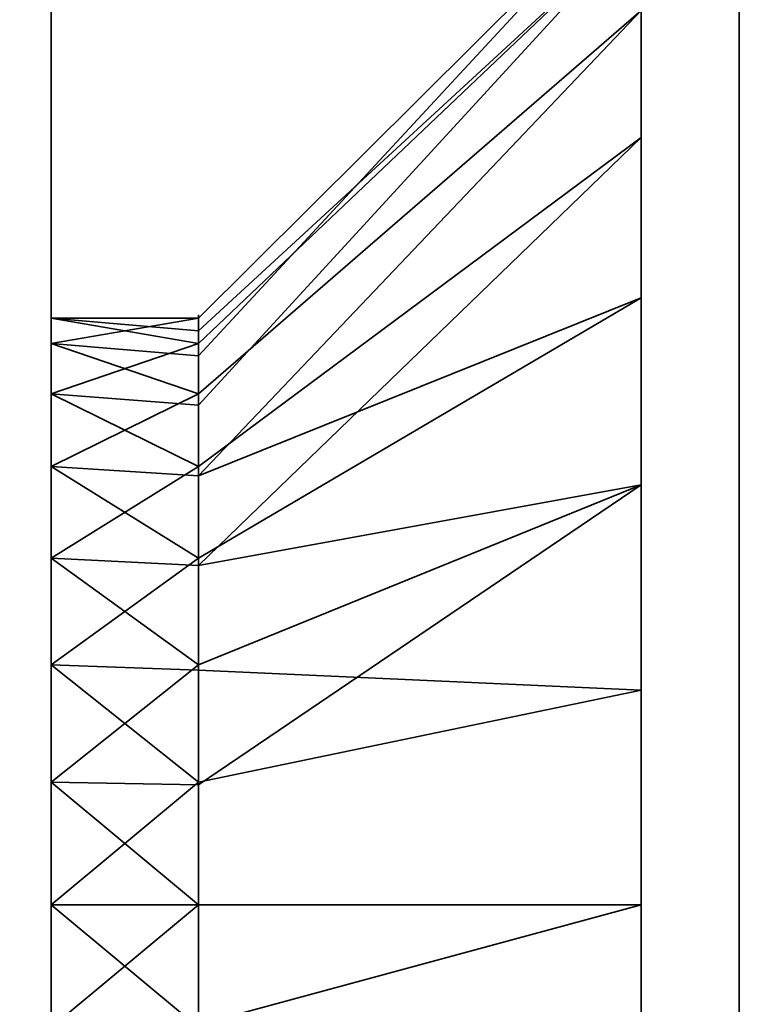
# Model space of a CAD drawing. Header units: millimetres. Extents: x -587 to 3688, y -115 to 120.
# Tile 792 of 960: x 3505.34 to 3509, y -37.01 to -32. Entities that reach past the tile are written whole.
import ezdxf

# ---------------------------------------------------------------- set-up
doc = ezdxf.new("R2010")
doc.units = ezdxf.units.MM
doc.layers.add('151', color=7, linetype='Continuous', true_color=0xffffff)

# ---------------------------------------------------------------- blocks, each defined once
blk = doc.blocks.new('UG_SURFACE_003')
at = {"layer": '151', "color": 252, "linetype": 'Continuous', "lineweight": 35}
for points in [[(3687.5, -40, 2198), (3687.5, 110, 2198), (2312.5, 110, 2198), (2312.5, -40, 2198)], [(2462.5001, -40, 2048.0001), (2462.5001, 110, 2048.0001), (3537.4999, 110, 2048.0001), (3537.4999, -40, 2048.0001)]]:
    blk.add_3dface(points, dxfattribs=at)
blk = doc.blocks.new('UG_SURFACE_083')
at = {"layer": '151', "color": 252, "linetype": 'Continuous', "lineweight": 35}
for points in [[(3508.5001, -29.5, 1700), (3508.5001, -49.5, 1700), (3505.5001, -49.5, 1700), (3505.5001, -31.5, 1700)], [(3505.5001, -31.5, 1860), (3505.5001, -49.5, 1860), (3508.5001, -49.5, 1860), (3508.5001, -29.5, 1860)], [(3508.5001, -36.5, 1819.25), (3508.5001, -35.4085, 1819.1353), (3508.5001, -29.5, 1843.8321), (3508.5001, -30.4015, 1844.4871)], [(3508.5001, -35.4085, 1819.1353), (3508.5001, -33.4141, 1818.2473), (3508.5001, -29.5, 1843.8321)], [(3508.5001, -33.4141, 1818.2473), (3508.5001, -31.9534, 1816.625), (3508.5001, -29.5, 1843.8321)], [(3508.5001, -49.5, 1763), (3508.5001, -29.5, 1763), (3508.5001, -36.5, 1808.75), (3508.5001, -38.6354, 1809.2039)], [(3508.5001, -29.5, 1763), (3508.5001, -32.5985, 1810.487), (3508.5001, -34.3646, 1809.2039)], [(3508.5001, -34.3646, 1809.2039), (3508.5001, -36.5, 1808.75), (3508.5001, -29.5, 1763)], [(3508.5001, -31.507, 1812.3777), (3508.5001, -32.5985, 1810.487), (3508.5001, -29.5, 1763)], [(3508.5001, -29.5, 1763), (3508.5001, -49.5, 1763), (3508.5001, -37.5915, 1751.1352), (3508.5001, -36.5, 1751.25)], [(3508.5001, -36.5, 1751.25), (3508.5001, -35.4085, 1751.1352), (3508.5001, -29.5, 1763)], [(3508.5001, -29.5, 1716.2856), (3508.5001, -32.5985, 1742.4871), (3508.5001, -34.3646, 1741.2039)], [(3508.5001, -35.4085, 1751.1352), (3508.5001, -33.4141, 1750.2474), (3508.5001, -29.5, 1763)], [(3508.5001, -33.4141, 1750.2474), (3508.5001, -31.9534, 1748.625), (3508.5001, -29.5, 1763)], [(3508.5001, -34.3646, 1741.2039), (3508.5001, -36.5, 1740.75), (3508.5001, -29.5859, 1716.2473), (3508.5001, -29.5, 1716.2856)], [(3508.5001, -49.5, 1700), (3508.5001, -29.5, 1700), (3508.5001, -29.5, 1707.8321), (3508.5001, -30.4015, 1708.487)], [(3508.5001, -31.507, 1744.3776), (3508.5001, -32.5985, 1742.4871), (3508.5001, -29.5, 1716.2856)], [(3508.5001, -29.5859, 1852.2474), (3508.5001, -29.5, 1852.2856), (3508.5001, -29.5, 1860), (3508.5001, -49.5, 1860)], [(3508.5001, -49.5, 1860), (3508.5001, -31.0466, 1850.625), (3508.5001, -29.5859, 1852.2474)], [(3508.5001, -36.5, 1740.75), (3508.5001, -31.0466, 1714.625), (3508.5001, -29.5859, 1716.2473)], [(3508.5001, -30.4015, 1844.4871), (3508.5001, -37.5915, 1819.1353), (3508.5001, -36.5, 1819.25)], [(3508.5001, -30.4015, 1844.4871), (3508.5001, -49.5, 1823), (3508.5001, -39.5859, 1818.2473), (3508.5001, -37.5915, 1819.1353)], [(3508.5001, -49.5, 1823), (3508.5001, -30.4015, 1844.4871), (3508.5001, -31.493, 1846.3776)], [(3508.5001, -49.5, 1700), (3508.5001, -30.4015, 1708.487), (3508.5001, -31.493, 1710.3777)], [(3508.5001, -31.7212, 1848.5488), (3508.5001, -31.0466, 1850.625), (3508.5001, -49.5, 1860)], [(3508.5001, -31.7212, 1712.5487), (3508.5001, -31.0466, 1714.625), (3508.5001, -36.5, 1740.75)], [(3508.5001, -31.507, 1744.3776), (3508.5001, -31.2788, 1746.5488), (3506.2499, -33.5164, 1746.3136), (3506.2499, -33.5816, 1745.6933)], [(3508.5001, -31.2788, 1746.5488), (3508.5001, -31.9534, 1748.625), (3506.2499, -33.9019, 1747.4999), (3506.2499, -33.7092, 1746.9068)], [(3506.2499, -33.7092, 1746.9068), (3506.2499, -33.5164, 1746.3136), (3508.5001, -31.2788, 1746.5488)], [(3508.5001, -31.507, 1812.3777), (3508.5001, -31.2788, 1814.5487), (3506.2499, -33.5164, 1814.3135), (3506.2499, -33.5816, 1813.6933)], [(3508.5001, -31.2788, 1814.5487), (3508.5001, -31.9534, 1816.625), (3506.2499, -33.9019, 1815.5), (3506.2499, -33.7092, 1814.9068)], [(3506.2499, -33.7092, 1814.9068), (3506.2499, -33.5164, 1814.3135), (3508.5001, -31.2788, 1814.5487)], [(3505.5001, -31.5, 1700), (3505.5001, -49.5, 1700), (3505.5001, -37.1237, 1743.0656), (3505.5001, -35.8763, 1743.0656)], [(3505.5001, -31.5, 1763), (3505.5001, -31.5, 1700), (3505.5001, -33.5164, 1745.6864)], [(3505.5001, -33.5164, 1745.6864), (3505.5001, -33.6468, 1746.927), (3505.5001, -31.5, 1763)], [(3505.5001, -35.8763, 1743.0656), (3505.5001, -34.7366, 1743.573), (3505.5001, -31.5, 1700)], [(3505.5001, -31.5, 1700), (3505.5001, -33.9019, 1744.5), (3505.5001, -33.5164, 1745.6864)], [(3505.5001, -31.5, 1763), (3505.5001, -35.2798, 1748.7407), (3505.5001, -36.5, 1749)], [(3505.5001, -33.6468, 1746.927), (3505.5001, -34.2706, 1748.0074), (3505.5001, -31.5, 1763)], [(3505.5001, -36.5, 1749), (3505.5001, -37.7202, 1748.7407), (3505.5001, -49.5, 1763), (3505.5001, -31.5, 1763)], [(3505.5001, -34.7366, 1743.573), (3505.5001, -33.9019, 1744.5), (3505.5001, -31.5, 1700)], [(3505.5001, -34.2706, 1748.0074), (3505.5001, -35.2798, 1748.7407), (3505.5001, -31.5, 1763)], [(3505.5001, -31.5, 1763), (3505.5001, -49.5, 1763), (3505.5001, -37.1237, 1811.0656), (3505.5001, -35.8763, 1811.0656)], [(3505.5001, -31.5, 1860), (3505.5001, -31.5, 1763), (3505.5001, -33.5164, 1813.6864)], [(3505.5001, -33.5164, 1813.6864), (3505.5001, -33.6468, 1814.9271), (3505.5001, -31.5, 1860)], [(3505.5001, -35.8763, 1811.0656), (3505.5001, -34.7366, 1811.5729), (3505.5001, -31.5, 1763)], [(3505.5001, -31.5, 1763), (3505.5001, -33.9019, 1812.5), (3505.5001, -33.5164, 1813.6864)], [(3505.5001, -31.5, 1860), (3505.5001, -35.2798, 1816.7406), (3505.5001, -36.5, 1817)], [(3505.5001, -33.6468, 1814.9271), (3505.5001, -34.2706, 1816.0074), (3505.5001, -31.5, 1860)], [(3505.5001, -36.5, 1817), (3505.5001, -37.7202, 1816.7406), (3505.5001, -49.5, 1860), (3505.5001, -31.5, 1860)], [(3505.5001, -34.7366, 1811.5729), (3505.5001, -33.9019, 1812.5), (3505.5001, -31.5, 1763)], [(3505.5001, -34.2706, 1816.0074), (3505.5001, -35.2798, 1816.7406), (3505.5001, -31.5, 1860)], [(3508.5001, -31.507, 1744.3776), (3506.2499, -33.6468, 1745.073), (3506.2499, -33.9587, 1744.5328)], [(3506.2499, -33.5816, 1745.6933), (3506.2499, -33.6468, 1745.073), (3508.5001, -31.507, 1744.3776)], [(3506.2499, -33.9587, 1744.5328), (3506.2499, -34.2706, 1743.9926), (3508.5001, -32.5985, 1742.4871), (3508.5001, -31.507, 1744.3776)], [(3508.5001, -31.507, 1812.3777), (3506.2499, -33.6468, 1813.0729), (3506.2499, -33.9587, 1812.5328)], [(3506.2499, -33.5816, 1813.6933), (3506.2499, -33.6468, 1813.0729), (3508.5001, -31.507, 1812.3777)], [(3506.2499, -33.9587, 1812.5328), (3506.2499, -34.2706, 1811.9926), (3508.5001, -32.5985, 1810.487), (3508.5001, -31.507, 1812.3777)], [(3508.5001, -31.493, 1846.3776), (3508.5001, -31.7212, 1848.5488), (3508.5001, -49.5, 1860), (3508.5001, -49.5, 1823)], [(3508.5001, -36.5, 1740.75), (3508.5001, -31.493, 1710.3777), (3508.5001, -31.7212, 1712.5487)], [(3508.5001, -31.493, 1710.3777), (3508.5001, -36.5, 1740.75), (3508.5001, -38.6354, 1741.2039), (3508.5001, -49.5, 1700)], [(3508.5001, -31.9534, 1748.625), (3508.5001, -33.4141, 1750.2474), (3506.2499, -34.7366, 1748.427), (3506.2499, -34.3193, 1747.9635)], [(3506.2499, -34.3193, 1747.9635), (3506.2499, -33.9019, 1747.4999), (3508.5001, -31.9534, 1748.625)], [(3508.5001, -31.9534, 1816.625), (3508.5001, -33.4141, 1818.2473), (3506.2499, -34.7366, 1816.427), (3506.2499, -34.3193, 1815.9635)], [(3506.2499, -34.3193, 1815.9635), (3506.2499, -33.9019, 1815.5), (3508.5001, -31.9534, 1816.625)], [(3508.5001, -34.3646, 1741.2039), (3508.5001, -32.5985, 1742.4871), (3506.2499, -34.2706, 1743.9926), (3506.2499, -34.7752, 1743.626)], [(3508.5001, -34.3646, 1809.2039), (3508.5001, -32.5985, 1810.487), (3506.2499, -34.2706, 1811.9926), (3506.2499, -34.7752, 1811.626)], [(3506.2499, -35.3065, 1748.6807), (3506.2499, -34.7366, 1748.427), (3508.5001, -33.4141, 1750.2474), (3508.5001, -35.4085, 1751.1352)], [(3506.2499, -35.3065, 1816.6808), (3506.2499, -34.7366, 1816.427), (3508.5001, -33.4141, 1818.2473), (3508.5001, -35.4085, 1819.1353)], [(3506.2499, -33.6468, 1745.073), (3505.5001, -33.5164, 1745.6864), (3505.5001, -33.9019, 1744.5)], [(3505.5001, -33.5164, 1745.6864), (3506.2499, -33.5816, 1745.6933), (3506.2499, -33.5164, 1746.3136)], [(3506.2499, -33.5164, 1746.3136), (3505.5001, -33.6468, 1746.927), (3505.5001, -33.5164, 1745.6864)], [(3506.2499, -33.5164, 1746.3136), (3506.2499, -33.7092, 1746.9068), (3505.5001, -33.6468, 1746.927)], [(3506.2499, -33.6468, 1745.073), (3506.2499, -33.5816, 1745.6933), (3505.5001, -33.5164, 1745.6864)], [(3505.5001, -33.5164, 1813.6864), (3505.5001, -33.9019, 1812.5), (3506.2499, -33.6468, 1813.0729)], [(3505.5001, -33.6468, 1814.9271), (3505.5001, -33.5164, 1813.6864), (3506.2499, -33.5164, 1814.3135)], [(3505.5001, -33.5164, 1813.6864), (3506.2499, -33.5816, 1813.6933), (3506.2499, -33.5164, 1814.3135)], [(3506.2499, -33.5164, 1814.3135), (3506.2499, -33.7092, 1814.9068), (3505.5001, -33.6468, 1814.9271)], [(3506.2499, -33.6468, 1813.0729), (3506.2499, -33.5816, 1813.6933), (3505.5001, -33.5164, 1813.6864)], [(3505.5001, -33.9019, 1744.5), (3506.2499, -33.9587, 1744.5328), (3506.2499, -33.6468, 1745.073)], [(3505.5001, -33.6468, 1746.927), (3506.2499, -33.7092, 1746.9068), (3506.2499, -33.9019, 1747.4999)], [(3506.2499, -33.9019, 1747.4999), (3505.5001, -34.2706, 1748.0074), (3505.5001, -33.6468, 1746.927)], [(3505.5001, -33.9019, 1812.5), (3506.2499, -33.9587, 1812.5328), (3506.2499, -33.6468, 1813.0729)], [(3505.5001, -33.6468, 1814.9271), (3506.2499, -33.7092, 1814.9068), (3506.2499, -33.9019, 1815.5)], [(3506.2499, -33.9019, 1815.5), (3505.5001, -34.2706, 1816.0074), (3505.5001, -33.6468, 1814.9271)], [(3506.2499, -34.2706, 1743.9926), (3505.5001, -33.9019, 1744.5), (3505.5001, -34.7366, 1743.573)], [(3506.2499, -33.9019, 1747.4999), (3506.2499, -34.3193, 1747.9635), (3505.5001, -34.2706, 1748.0074)], [(3506.2499, -34.2706, 1743.9926), (3506.2499, -33.9587, 1744.5328), (3505.5001, -33.9019, 1744.5)], [(3505.5001, -33.9019, 1812.5), (3505.5001, -34.7366, 1811.5729), (3506.2499, -34.2706, 1811.9926)], [(3506.2499, -33.9019, 1815.5), (3506.2499, -34.3193, 1815.9635), (3505.5001, -34.2706, 1816.0074)], [(3506.2499, -34.2706, 1811.9926), (3506.2499, -33.9587, 1812.5328), (3505.5001, -33.9019, 1812.5)], [(3505.5001, -34.7366, 1743.573), (3506.2499, -34.7752, 1743.626), (3506.2499, -34.2706, 1743.9926)], [(3505.5001, -35.2798, 1748.7407), (3505.5001, -34.2706, 1748.0074), (3506.2499, -34.7366, 1748.427)], [(3505.5001, -34.2706, 1748.0074), (3506.2499, -34.3193, 1747.9635), (3506.2499, -34.7366, 1748.427)], [(3505.5001, -34.7366, 1811.5729), (3506.2499, -34.7752, 1811.626), (3506.2499, -34.2706, 1811.9926)], [(3505.5001, -34.2706, 1816.0074), (3506.2499, -34.3193, 1815.9635), (3506.2499, -34.7366, 1816.427)], [(3506.2499, -34.7366, 1816.427), (3505.5001, -35.2798, 1816.7406), (3505.5001, -34.2706, 1816.0074)], [(3508.5001, -34.3646, 1741.2039), (3506.2499, -35.2798, 1743.2593), (3506.2499, -35.8899, 1743.1297)], [(3506.2499, -34.7752, 1743.626), (3506.2499, -35.2798, 1743.2593), (3508.5001, -34.3646, 1741.2039)], [(3506.2499, -35.8899, 1743.1297), (3506.2499, -36.5, 1743), (3508.5001, -36.5, 1740.75), (3508.5001, -34.3646, 1741.2039)], [(3508.5001, -34.3646, 1809.2039), (3506.2499, -35.2798, 1811.2594), (3506.2499, -35.8899, 1811.1297)], [(3506.2499, -34.7752, 1811.626), (3506.2499, -35.2798, 1811.2594), (3508.5001, -34.3646, 1809.2039)], [(3506.2499, -35.8899, 1811.1297), (3506.2499, -36.5, 1811), (3508.5001, -36.5, 1808.75), (3508.5001, -34.3646, 1809.2039)], [(3505.5001, -34.7366, 1743.573), (3505.5001, -35.8763, 1743.0656), (3506.2499, -35.2798, 1743.2593)], [(3506.2499, -34.7366, 1748.427), (3506.2499, -35.3065, 1748.6807), (3505.5001, -35.2798, 1748.7407)], [(3506.2499, -35.2798, 1743.2593), (3506.2499, -34.7752, 1743.626), (3505.5001, -34.7366, 1743.573)], [(3506.2499, -35.2798, 1811.2594), (3505.5001, -34.7366, 1811.5729), (3505.5001, -35.8763, 1811.0656)], [(3506.2499, -34.7366, 1816.427), (3506.2499, -35.3065, 1816.6808), (3505.5001, -35.2798, 1816.7406)], [(3506.2499, -35.2798, 1811.2594), (3506.2499, -34.7752, 1811.626), (3505.5001, -34.7366, 1811.5729)], [(3505.5001, -35.8763, 1743.0656), (3506.2499, -35.8899, 1743.1297), (3506.2499, -35.2798, 1743.2593)], [(3505.5001, -36.5, 1749), (3505.5001, -35.2798, 1748.7407), (3506.2499, -35.8763, 1748.9344)], [(3505.5001, -35.2798, 1748.7407), (3506.2499, -35.3065, 1748.6807), (3506.2499, -35.8763, 1748.9344)], [(3505.5001, -35.8763, 1811.0656), (3506.2499, -35.8899, 1811.1297), (3506.2499, -35.2798, 1811.2594)], [(3505.5001, -36.5, 1817), (3505.5001, -35.2798, 1816.7406), (3506.2499, -35.8763, 1816.9345)], [(3505.5001, -35.2798, 1816.7406), (3506.2499, -35.3065, 1816.6808), (3506.2499, -35.8763, 1816.9345)], [(3508.5001, -35.4085, 1751.1352), (3506.2499, -35.8763, 1748.9344), (3506.2499, -35.3065, 1748.6807)], [(3508.5001, -35.4085, 1819.1353), (3506.2499, -35.8763, 1816.9345), (3506.2499, -35.3065, 1816.6808)], [(3506.2499, -36.5, 1749), (3506.2499, -35.8763, 1748.9344), (3508.5001, -35.4085, 1751.1352), (3508.5001, -36.5, 1751.25)], [(3506.2499, -36.5, 1817), (3506.2499, -35.8763, 1816.9345), (3508.5001, -35.4085, 1819.1353), (3508.5001, -36.5, 1819.25)], [(3505.5001, -35.8763, 1743.0656), (3505.5001, -37.1237, 1743.0656), (3506.2499, -36.5, 1743)], [(3506.2499, -35.8763, 1748.9344), (3506.2499, -36.5, 1749), (3505.5001, -36.5, 1749)], [(3506.2499, -36.5, 1743), (3506.2499, -35.8899, 1743.1297), (3505.5001, -35.8763, 1743.0656)], [(3505.5001, -35.8763, 1811.0656), (3505.5001, -37.1237, 1811.0656), (3506.2499, -36.5, 1811)], [(3506.2499, -35.8763, 1816.9345), (3506.2499, -36.5, 1817), (3505.5001, -36.5, 1817)], [(3506.2499, -36.5, 1811), (3506.2499, -35.8899, 1811.1297), (3505.5001, -35.8763, 1811.0656)], [(3505.5001, -36.5, 1749), (3506.2499, -36.5, 1749), (3506.2499, -37.1237, 1748.9344)], [(3506.2499, -37.1237, 1748.9344), (3505.5001, -37.7202, 1748.7407), (3505.5001, -36.5, 1749)], [(3505.5001, -37.1237, 1743.0656), (3506.2499, -37.1101, 1743.1297), (3506.2499, -36.5, 1743)], [(3505.5001, -36.5, 1817), (3506.2499, -36.5, 1817), (3506.2499, -37.1237, 1816.9345)], [(3506.2499, -37.1237, 1816.9345), (3505.5001, -37.7202, 1816.7406), (3505.5001, -36.5, 1817)], [(3505.5001, -37.1237, 1811.0656), (3506.2499, -37.1101, 1811.1297), (3506.2499, -36.5, 1811)], [(3508.5001, -36.5, 1751.25), (3508.5001, -37.5915, 1751.1352), (3506.2499, -37.1237, 1748.9344), (3506.2499, -36.5, 1749)], [(3508.5001, -38.6354, 1741.2039), (3508.5001, -36.5, 1740.75), (3506.2499, -36.5, 1743), (3506.2499, -37.1101, 1743.1297)], [(3508.5001, -36.5, 1819.25), (3508.5001, -37.5915, 1819.1353), (3506.2499, -37.1237, 1816.9345), (3506.2499, -36.5, 1817)], [(3508.5001, -38.6354, 1809.2039), (3508.5001, -36.5, 1808.75), (3506.2499, -36.5, 1811), (3506.2499, -37.1101, 1811.1297)]]:
    blk.add_3dface(points, dxfattribs=at)
blk = doc.blocks.new('UG_SURFACE_085')
at = {"layer": '151', "color": 252, "linetype": 'Continuous', "lineweight": 35}
for points in [[(3508.5001, -29.5, 265), (3508.5001, -49.5, 265), (3505.5001, -49.5, 265), (3505.5001, -31.5, 265)], [(3505.5001, -31.5, 425), (3505.5001, -49.5, 425), (3508.5001, -49.5, 425), (3508.5001, -29.5, 425)], [(3508.5001, -36.5, 384.25), (3508.5001, -35.4085, 384.1353), (3508.5001, -29.5, 408.8321), (3508.5001, -30.4015, 409.4871)], [(3508.5001, -35.4085, 384.1353), (3508.5001, -33.4141, 383.2473), (3508.5001, -29.5, 408.8321)], [(3508.5001, -29.5, 328), (3508.5001, -34.3646, 374.2039), (3508.5001, -36.5, 373.75)], [(3508.5001, -29.5, 408.8321), (3508.5001, -33.4141, 383.2473), (3508.5001, -31.9534, 381.625)], [(3508.5001, -36.5, 373.75), (3508.5001, -38.6354, 374.2039), (3508.5001, -49.5, 328), (3508.5001, -29.5, 328)], [(3508.5001, -31.507, 377.3777), (3508.5001, -32.5985, 375.4871), (3508.5001, -29.5, 328)], [(3508.5001, -29.5859, 417.2473), (3508.5001, -29.5, 417.2856), (3508.5001, -29.5, 425), (3508.5001, -49.5, 425)], [(3508.5001, -32.5985, 375.4871), (3508.5001, -34.3646, 374.2039), (3508.5001, -29.5, 328)], [(3508.5001, -29.5859, 281.2473), (3508.5001, -29.5, 281.2856), (3508.5001, -34.3646, 306.2039), (3508.5001, -36.5, 305.75)], [(3508.5001, -29.5, 328), (3508.5001, -49.5, 328), (3508.5001, -37.5915, 316.1353), (3508.5001, -36.5, 316.25)], [(3508.5001, -49.5, 265), (3508.5001, -29.5, 265), (3508.5001, -29.5, 272.8321), (3508.5001, -30.4015, 273.4871)], [(3508.5001, -36.5, 316.25), (3508.5001, -35.4085, 316.1353), (3508.5001, -29.5, 328)], [(3508.5001, -29.5, 328), (3508.5001, -33.4141, 315.2473), (3508.5001, -31.9534, 313.625)], [(3508.5001, -31.507, 309.3777), (3508.5001, -32.5985, 307.4871), (3508.5001, -29.5, 281.2856)], [(3508.5001, -35.4085, 316.1353), (3508.5001, -33.4141, 315.2473), (3508.5001, -29.5, 328)], [(3508.5001, -32.5985, 307.4871), (3508.5001, -34.3646, 306.2039), (3508.5001, -29.5, 281.2856)], [(3508.5001, -49.5, 425), (3508.5001, -31.0466, 415.625), (3508.5001, -29.5859, 417.2473)], [(3508.5001, -36.5, 305.75), (3508.5001, -31.0466, 279.625), (3508.5001, -29.5859, 281.2473)], [(3508.5001, -30.4015, 409.4871), (3508.5001, -37.5915, 384.1353), (3508.5001, -36.5, 384.25)], [(3508.5001, -49.5, 425), (3508.5001, -39.5859, 383.2473), (3508.5001, -30.4015, 409.4871), (3508.5001, -31.493, 411.3777)], [(3508.5001, -30.4015, 409.4871), (3508.5001, -39.5859, 383.2473), (3508.5001, -37.5915, 384.1353)], [(3508.5001, -49.5, 265), (3508.5001, -30.4015, 273.4871), (3508.5001, -31.493, 275.3777)], [(3508.5001, -49.5, 425), (3508.5001, -31.7212, 413.5488), (3508.5001, -31.0466, 415.625)], [(3508.5001, -38.6354, 306.2039), (3508.5001, -49.5, 265), (3508.5001, -31.7212, 277.5488), (3508.5001, -31.0466, 279.625)], [(3508.5001, -36.5, 305.75), (3508.5001, -38.6354, 306.2039), (3508.5001, -31.0466, 279.625)], [(3508.5001, -31.507, 309.3777), (3508.5001, -31.2788, 311.5488), (3506.2499, -33.5164, 311.3136), (3506.2499, -33.5816, 310.6933)], [(3508.5001, -31.2788, 311.5488), (3508.5001, -31.9534, 313.625), (3506.2499, -33.9019, 312.5), (3506.2499, -33.7092, 311.9068)], [(3506.2499, -33.7092, 311.9068), (3506.2499, -33.5164, 311.3136), (3508.5001, -31.2788, 311.5488)], [(3508.5001, -31.507, 377.3777), (3508.5001, -31.2788, 379.5488), (3506.2499, -33.5164, 379.3136), (3506.2499, -33.5816, 378.6933)], [(3508.5001, -31.2788, 379.5488), (3508.5001, -31.9534, 381.625), (3506.2499, -33.9019, 380.5), (3506.2499, -33.7092, 379.9068)], [(3506.2499, -33.7092, 379.9068), (3506.2499, -33.5164, 379.3136), (3508.5001, -31.2788, 379.5488)], [(3505.5001, -31.5, 328), (3505.5001, -31.5, 265), (3505.5001, -33.5164, 310.6864)], [(3505.5001, -31.5, 265), (3505.5001, -34.7366, 308.5729), (3505.5001, -33.9019, 309.5)], [(3505.5001, -31.5, 265), (3505.5001, -49.5, 265), (3505.5001, -37.1237, 308.0656), (3505.5001, -35.8763, 308.0656)], [(3505.5001, -31.5, 328), (3505.5001, -33.6468, 311.9271), (3505.5001, -34.2706, 313.0074)], [(3505.5001, -33.9019, 309.5), (3505.5001, -33.5164, 310.6864), (3505.5001, -31.5, 265)], [(3505.5001, -31.5, 328), (3505.5001, -35.2798, 313.7406), (3505.5001, -36.5, 314)], [(3505.5001, -33.5164, 310.6864), (3505.5001, -33.6468, 311.9271), (3505.5001, -31.5, 328)], [(3505.5001, -36.5, 314), (3505.5001, -37.7202, 313.7406), (3505.5001, -49.5, 328), (3505.5001, -31.5, 328)], [(3505.5001, -35.8763, 308.0656), (3505.5001, -34.7366, 308.5729), (3505.5001, -31.5, 265)], [(3505.5001, -34.2706, 313.0074), (3505.5001, -35.2798, 313.7406), (3505.5001, -31.5, 328)], [(3505.5001, -31.5, 425), (3505.5001, -31.5, 328), (3505.5001, -33.5164, 378.6864)], [(3505.5001, -31.5, 328), (3505.5001, -34.7366, 376.5729), (3505.5001, -33.9019, 377.5)], [(3505.5001, -31.5, 328), (3505.5001, -49.5, 328), (3505.5001, -37.1237, 376.0656), (3505.5001, -35.8763, 376.0656)], [(3505.5001, -31.5, 425), (3505.5001, -33.6468, 379.927), (3505.5001, -34.2706, 381.0074)], [(3505.5001, -33.9019, 377.5), (3505.5001, -33.5164, 378.6864), (3505.5001, -31.5, 328)], [(3505.5001, -31.5, 425), (3505.5001, -35.2798, 381.7406), (3505.5001, -36.5, 382)], [(3505.5001, -33.5164, 378.6864), (3505.5001, -33.6468, 379.927), (3505.5001, -31.5, 425)], [(3505.5001, -36.5, 382), (3505.5001, -37.7202, 381.7406), (3505.5001, -49.5, 425), (3505.5001, -31.5, 425)], [(3505.5001, -35.8763, 376.0656), (3505.5001, -34.7366, 376.5729), (3505.5001, -31.5, 328)], [(3505.5001, -34.2706, 381.0074), (3505.5001, -35.2798, 381.7406), (3505.5001, -31.5, 425)], [(3508.5001, -31.507, 309.3777), (3506.2499, -33.6468, 310.073), (3506.2499, -33.9587, 309.5328)], [(3506.2499, -33.5816, 310.6933), (3506.2499, -33.6468, 310.073), (3508.5001, -31.507, 309.3777)], [(3506.2499, -33.9587, 309.5328), (3506.2499, -34.2706, 308.9926), (3508.5001, -32.5985, 307.4871), (3508.5001, -31.507, 309.3777)], [(3508.5001, -31.507, 377.3777), (3506.2499, -33.6468, 378.0729), (3506.2499, -33.9587, 377.5328)], [(3506.2499, -33.5816, 378.6933), (3506.2499, -33.6468, 378.0729), (3508.5001, -31.507, 377.3777)], [(3506.2499, -33.9587, 377.5328), (3506.2499, -34.2706, 376.9926), (3508.5001, -32.5985, 375.4871), (3508.5001, -31.507, 377.3777)], [(3508.5001, -31.493, 411.3777), (3508.5001, -31.7212, 413.5488), (3508.5001, -49.5, 425)], [(3508.5001, -31.493, 275.3777), (3508.5001, -31.7212, 277.5488), (3508.5001, -49.5, 265)], [(3506.2499, -34.3193, 312.9635), (3506.2499, -33.9019, 312.5), (3508.5001, -31.9534, 313.625), (3508.5001, -33.4141, 315.2473)], [(3506.2499, -34.3193, 380.9635), (3506.2499, -33.9019, 380.5), (3508.5001, -31.9534, 381.625), (3508.5001, -33.4141, 383.2473)], [(3508.5001, -32.5985, 307.4871), (3506.2499, -34.2706, 308.9926), (3506.2499, -34.7752, 308.626)], [(3506.2499, -34.7752, 308.626), (3506.2499, -35.2798, 308.2594), (3508.5001, -34.3646, 306.2039), (3508.5001, -32.5985, 307.4871)], [(3508.5001, -32.5985, 375.4871), (3506.2499, -34.2706, 376.9926), (3506.2499, -34.7752, 376.626)], [(3506.2499, -34.7752, 376.626), (3506.2499, -35.2798, 376.2594), (3508.5001, -34.3646, 374.2039), (3508.5001, -32.5985, 375.4871)], [(3508.5001, -33.4141, 315.2473), (3506.2499, -34.7366, 313.4271), (3506.2499, -34.3193, 312.9635)], [(3506.2499, -35.3065, 313.6807), (3506.2499, -34.7366, 313.4271), (3508.5001, -33.4141, 315.2473), (3508.5001, -35.4085, 316.1353)], [(3508.5001, -33.4141, 383.2473), (3506.2499, -34.7366, 381.427), (3506.2499, -34.3193, 380.9635)], [(3506.2499, -35.3065, 381.6808), (3506.2499, -34.7366, 381.427), (3508.5001, -33.4141, 383.2473), (3508.5001, -35.4085, 384.1353)], [(3505.5001, -33.5164, 310.6864), (3505.5001, -33.9019, 309.5), (3506.2499, -33.6468, 310.073)], [(3505.5001, -33.6468, 311.9271), (3505.5001, -33.5164, 310.6864), (3506.2499, -33.5164, 311.3136)], [(3505.5001, -33.5164, 310.6864), (3506.2499, -33.5816, 310.6933), (3506.2499, -33.5164, 311.3136)], [(3506.2499, -33.5164, 311.3136), (3506.2499, -33.7092, 311.9068), (3505.5001, -33.6468, 311.9271)], [(3506.2499, -33.6468, 310.073), (3506.2499, -33.5816, 310.6933), (3505.5001, -33.5164, 310.6864)], [(3506.2499, -33.6468, 378.0729), (3505.5001, -33.5164, 378.6864), (3505.5001, -33.9019, 377.5)], [(3505.5001, -33.5164, 378.6864), (3506.2499, -33.5816, 378.6933), (3506.2499, -33.5164, 379.3136)], [(3506.2499, -33.5164, 379.3136), (3505.5001, -33.6468, 379.927), (3505.5001, -33.5164, 378.6864)], [(3506.2499, -33.5164, 379.3136), (3506.2499, -33.7092, 379.9068), (3505.5001, -33.6468, 379.927)], [(3506.2499, -33.6468, 378.0729), (3506.2499, -33.5816, 378.6933), (3505.5001, -33.5164, 378.6864)], [(3505.5001, -33.9019, 309.5), (3506.2499, -33.9587, 309.5328), (3506.2499, -33.6468, 310.073)], [(3505.5001, -33.6468, 311.9271), (3506.2499, -33.7092, 311.9068), (3506.2499, -33.9019, 312.5)], [(3506.2499, -33.9019, 312.5), (3505.5001, -34.2706, 313.0074), (3505.5001, -33.6468, 311.9271)], [(3505.5001, -33.9019, 377.5), (3506.2499, -33.9587, 377.5328), (3506.2499, -33.6468, 378.0729)], [(3505.5001, -34.2706, 381.0074), (3505.5001, -33.6468, 379.927), (3506.2499, -33.9019, 380.5)], [(3505.5001, -33.6468, 379.927), (3506.2499, -33.7092, 379.9068), (3506.2499, -33.9019, 380.5)], [(3506.2499, -34.2706, 308.9926), (3505.5001, -33.9019, 309.5), (3505.5001, -34.7366, 308.5729)], [(3506.2499, -33.9019, 312.5), (3506.2499, -34.3193, 312.9635), (3505.5001, -34.2706, 313.0074)], [(3506.2499, -34.2706, 308.9926), (3506.2499, -33.9587, 309.5328), (3505.5001, -33.9019, 309.5)], [(3505.5001, -33.9019, 377.5), (3505.5001, -34.7366, 376.5729), (3506.2499, -34.2706, 376.9926)], [(3506.2499, -33.9019, 380.5), (3506.2499, -34.3193, 380.9635), (3505.5001, -34.2706, 381.0074)], [(3506.2499, -34.2706, 376.9926), (3506.2499, -33.9587, 377.5328), (3505.5001, -33.9019, 377.5)], [(3505.5001, -34.7366, 308.5729), (3506.2499, -34.7752, 308.626), (3506.2499, -34.2706, 308.9926)], [(3505.5001, -35.2798, 313.7406), (3505.5001, -34.2706, 313.0074), (3506.2499, -34.7366, 313.4271)], [(3505.5001, -34.2706, 313.0074), (3506.2499, -34.3193, 312.9635), (3506.2499, -34.7366, 313.4271)], [(3505.5001, -34.7366, 376.5729), (3506.2499, -34.7752, 376.626), (3506.2499, -34.2706, 376.9926)], [(3505.5001, -34.2706, 381.0074), (3506.2499, -34.3193, 380.9635), (3506.2499, -34.7366, 381.427)], [(3506.2499, -34.7366, 381.427), (3505.5001, -35.2798, 381.7406), (3505.5001, -34.2706, 381.0074)], [(3508.5001, -34.3646, 306.2039), (3506.2499, -35.2798, 308.2594), (3506.2499, -35.8899, 308.1297)], [(3506.2499, -35.8899, 308.1297), (3506.2499, -36.5, 308), (3508.5001, -36.5, 305.75), (3508.5001, -34.3646, 306.2039)], [(3508.5001, -34.3646, 374.2039), (3506.2499, -35.2798, 376.2594), (3506.2499, -35.8899, 376.1297)], [(3506.2499, -35.8899, 376.1297), (3506.2499, -36.5, 376), (3508.5001, -36.5, 373.75), (3508.5001, -34.3646, 374.2039)], [(3506.2499, -35.2798, 308.2594), (3505.5001, -34.7366, 308.5729), (3505.5001, -35.8763, 308.0656)], [(3506.2499, -34.7366, 313.4271), (3506.2499, -35.3065, 313.6807), (3505.5001, -35.2798, 313.7406)], [(3506.2499, -35.2798, 308.2594), (3506.2499, -34.7752, 308.626), (3505.5001, -34.7366, 308.5729)], [(3506.2499, -35.2798, 376.2594), (3505.5001, -34.7366, 376.5729), (3505.5001, -35.8763, 376.0656)], [(3506.2499, -34.7366, 381.427), (3506.2499, -35.3065, 381.6808), (3505.5001, -35.2798, 381.7406)], [(3506.2499, -35.2798, 376.2594), (3506.2499, -34.7752, 376.626), (3505.5001, -34.7366, 376.5729)], [(3505.5001, -35.8763, 308.0656), (3506.2499, -35.8899, 308.1297), (3506.2499, -35.2798, 308.2594)], [(3505.5001, -36.5, 314), (3505.5001, -35.2798, 313.7406), (3506.2499, -35.8763, 313.9344)], [(3505.5001, -35.2798, 313.7406), (3506.2499, -35.3065, 313.6807), (3506.2499, -35.8763, 313.9344)], [(3505.5001, -35.8763, 376.0656), (3506.2499, -35.8899, 376.1297), (3506.2499, -35.2798, 376.2594)], [(3505.5001, -36.5, 382), (3505.5001, -35.2798, 381.7406), (3506.2499, -35.8763, 381.9344)], [(3505.5001, -35.2798, 381.7406), (3506.2499, -35.3065, 381.6808), (3506.2499, -35.8763, 381.9344)], [(3508.5001, -35.4085, 316.1353), (3506.2499, -35.8763, 313.9344), (3506.2499, -35.3065, 313.6807)], [(3508.5001, -35.4085, 384.1353), (3506.2499, -35.8763, 381.9344), (3506.2499, -35.3065, 381.6808)], [(3506.2499, -36.5, 314), (3506.2499, -35.8763, 313.9344), (3508.5001, -35.4085, 316.1353), (3508.5001, -36.5, 316.25)], [(3506.2499, -36.5, 382), (3506.2499, -35.8763, 381.9344), (3508.5001, -35.4085, 384.1353), (3508.5001, -36.5, 384.25)], [(3506.2499, -36.5, 308), (3505.5001, -35.8763, 308.0656), (3505.5001, -37.1237, 308.0656)], [(3506.2499, -35.8763, 313.9344), (3506.2499, -36.5, 314), (3505.5001, -36.5, 314)], [(3506.2499, -36.5, 308), (3506.2499, -35.8899, 308.1297), (3505.5001, -35.8763, 308.0656)], [(3505.5001, -35.8763, 376.0656), (3505.5001, -37.1237, 376.0656), (3506.2499, -36.5, 376)], [(3506.2499, -35.8763, 381.9344), (3506.2499, -36.5, 382), (3505.5001, -36.5, 382)], [(3506.2499, -36.5, 376), (3506.2499, -35.8899, 376.1297), (3505.5001, -35.8763, 376.0656)], [(3505.5001, -36.5, 314), (3506.2499, -36.5, 314), (3506.2499, -37.1237, 313.9344)], [(3506.2499, -37.1237, 313.9344), (3505.5001, -37.7202, 313.7406), (3505.5001, -36.5, 314)], [(3505.5001, -37.1237, 308.0656), (3506.2499, -37.1101, 308.1297), (3506.2499, -36.5, 308)], [(3505.5001, -36.5, 382), (3506.2499, -36.5, 382), (3506.2499, -37.1237, 381.9344)], [(3506.2499, -37.1237, 381.9344), (3505.5001, -37.7202, 381.7406), (3505.5001, -36.5, 382)], [(3505.5001, -37.1237, 376.0656), (3506.2499, -37.1101, 376.1297), (3506.2499, -36.5, 376)], [(3508.5001, -36.5, 316.25), (3508.5001, -37.5915, 316.1353), (3506.2499, -37.1237, 313.9344), (3506.2499, -36.5, 314)], [(3508.5001, -36.5, 305.75), (3506.2499, -36.5, 308), (3506.2499, -37.1101, 308.1297)], [(3506.2499, -37.1101, 308.1297), (3506.2499, -37.7202, 308.2594), (3508.5001, -38.6354, 306.2039), (3508.5001, -36.5, 305.75)], [(3508.5001, -36.5, 384.25), (3508.5001, -37.5915, 384.1353), (3506.2499, -37.1237, 381.9344), (3506.2499, -36.5, 382)], [(3508.5001, -36.5, 373.75), (3506.2499, -36.5, 376), (3506.2499, -37.1101, 376.1297)], [(3506.2499, -37.1101, 376.1297), (3506.2499, -37.7202, 376.2594), (3508.5001, -38.6354, 374.2039), (3508.5001, -36.5, 373.75)]]:
    blk.add_3dface(points, dxfattribs=at)
blk = doc.blocks.new('UG_SURFACE_087')
at = {"layer": '151', "color": 43, "linetype": 'Continuous', "lineweight": 35}
for points in [[(2490.9999, 0, 2017), (2490.9999, -49, 2017), (3509.0001, -49, 2017), (3509.0001, 0, 2017)], [(2490.9999, -47), (2490.9999, -2), (3509.0001, -2), (3509.0001, -47)]]:
    blk.add_3dface(points, dxfattribs=at)
blk = doc.blocks.new('UG_SURFACE_093')
at = {"layer": '151', "color": 252, "linetype": 'Continuous', "lineweight": 35}
for points in [[(2486.0001, -46.92, 2022.5), (3513.9999, -46.92, 2022.5), (3513.9999, 13.92, 2022.5), (2486.0001, 13.92, 2022.5)], [(2487.5, -46.92, 2020.9999), (2487.5, 13.92, 2020.9999), (3512.5, 13.92, 2020.9999), (3512.5, -46.92, 2020.9999)]]:
    blk.add_3dface(points, dxfattribs=at)

msp = doc.modelspace()

# ---------------------------------------------------------------- linework, layer by layer
at = {"layer": '151', "color": 252, "linetype": 'Continuous', "lineweight": -3, "true_color": 0x939598}
for p, q in [((3509, 0, 2017), (3509, -49, 2017)), ((3509, -2), (3509, -47)), ((3505.5, -26.5, 1700), (3505.5, -49.5, 1700)), ((3505.5, -26.5, 1860), (3505.5, -49.5, 1860)), ((3505.5, -26.5, 425), (3505.5, -49.5, 425)), ((3505.5, -26.5, 265), (3505.5, -49.5, 265)), ((3508.5, -26.5, 1700), (3508.5, -49.5, 1700)), ((3508.5, -26.5, 1860), (3508.5, -49.5, 1860)), ((3508.5, -26.5, 425), (3508.5, -49.5, 425)), ((3508.5, -26.5, 265), (3508.5, -49.5, 265))]:
    msp.add_line(p, q, dxfattribs=at)
at = {"layer": '151', "color": 252, "linetype": 'Continuous', "lineweight": -3, "true_color": 0x939598, "extrusion": (-1, 0, 0)}
for centre, radius in [((36.5, 1746, -3508.5), 5.25), ((36.5, 1814, -3508.5), 5.25), ((36.5, 311, -3508.5), 5.25), ((36.5, 379, -3508.5), 5.25), ((36.5, 1814, -3505.5), 3), ((36.5, 1746, -3505.5), 3), ((36.5, 311, -3505.5), 3), ((36.5, 379, -3505.5), 3)]:
    msp.add_circle(centre, radius, dxfattribs=at)
at = {"layer": '151', "color": 252, "linetype": 'Continuous', "lineweight": -3, "true_color": 0x939598, "extrusion": (1, 0, 0)}
for centre in [(-36.5, 1746, 3506.25), (-36.5, 1814, 3506.25), (-36.5, 311, 3506.25), (-36.5, 379, 3506.25)]:
    msp.add_circle(centre, 3, dxfattribs=at)

# ---------------------------------------------------------------- block references
at = {"layer": '151', "color": 252, "linetype": 'Continuous', "lineweight": -3, "true_color": 0x939598}
for name in ['UG_SURFACE_093', 'UG_SURFACE_003', 'UG_SURFACE_087', 'UG_SURFACE_083', 'UG_SURFACE_085']:
    msp.add_blockref(name, (0, 0), dxfattribs=at)

doc.saveas('drawing.dxf')
